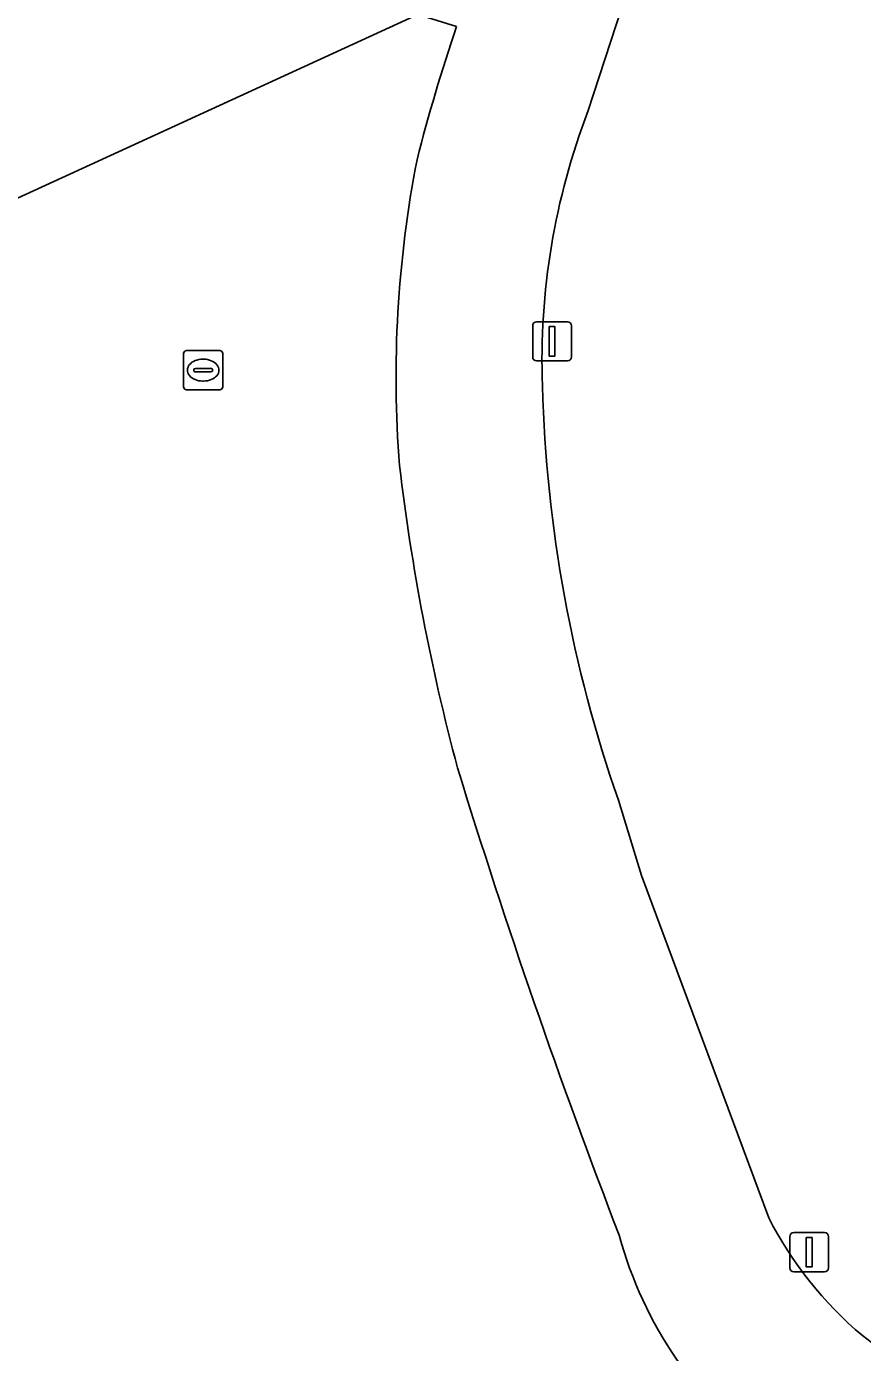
# Model space of a CAD drawing. Extents: x 161477 to 163040, y 383680 to 384871.
# Drawn here: x 161674.55 to 161695.92, y 384128.63 to 384162.52 of the extents above; entities that cross this region are included whole.
import ezdxf

# ---------------------------------------------------------------- set-up
doc = ezdxf.new("R2010")
doc.units = 0
for name, color, linetype in [('IMGEO_Fietspad_gesloten', 7, 'Continuous'), ('IMGEO_Groenvoorziening', 7, 'Continuous'), ('IMGEO_Lichtmast', 7, 'Continuous'), ('IMGEO_Rijbaan_lokaal_gesloten', 7, 'Continuous'), ('IMGEO_Rioolput', 7, 'Continuous')]:
    doc.layers.add(name, color=color, linetype=linetype)

msp = doc.modelspace()

# ---------------------------------------------------------------- linework, layer by layer
at = {"layer": 'IMGEO_Fietspad_gesloten'}
for points in [[(161688.912, 384160.374), (161690.496, 384165.234), (161690.671, 384165.312)], [(161693.525, 384132.071), (161690.269, 384140.825), (161689.681, 384142.747)]]:
    msp.add_lwpolyline(points, dxfattribs=at)
for centre, radius, start, end in [((161729.665, 384147.596), 46.577, 161.3091, 165.6788), ((161705.518, 384153.995), 17.789, 158.9849, 182.1248), ((161713.055, 384153.565), 29.055, 168.9836, 184.4708), ((161722.821, 384154.291), 35.093, 181.5607, 199.2052), ((161738.973, 384157.821), 55.271, 186.7762, 194.9349), ((161861.68, 384197.802), 184.27, 197.11378, 201.04587), ((161702.257, 384136.569), 9.823, 207.252, 229.8209), ((161699.722, 384134.347), 10.382, 195.1817, 233.9022), ((161707.588, 384144.259), 19.158, 232.4811, 245.8643)]:
    msp.add_arc(centre, radius, start, end, dxfattribs=at)
at = {"layer": 'IMGEO_Groenvoorziening'}
for points in [[(161717.198, 384155.593), (161717.584, 384167.817), (161717.547, 384171.536), (161717.185, 384174.608), (161716.3, 384175.582), (161715.148, 384175.981), (161713.664, 384175.843), (161699.069, 384169.279), (161690.671, 384165.312), (161690.496, 384165.234), (161688.912, 384160.374)], [(161685.544, 384162.522), (161684.556, 384162.833), (161669.967, 384156.145), (161671.693, 384152.357), (161669.771, 384151.481), (161658.241, 384146.241), (161658.814, 384143.9), (161665.087, 384130.873), (161670.971, 384116.452), (161673.725, 384104.607), (161675.843, 384098.688), (161677.107, 384094.567), (161677.519, 384092.473), (161677.568, 384092.242), (161677.733, 384092.37), (161678.421, 384092.947), (161680.381, 384094.674), (161680.552, 384094.831)], [(161689.681, 384142.747), (161690.269, 384140.825), (161693.525, 384132.071)]]:
    msp.add_lwpolyline(points, dxfattribs=at)
for centre, radius, start, end in [((161729.665, 384147.596), 46.577, 161.3091, 165.6788), ((161705.518, 384153.995), 17.789, 158.9849, 182.1248), ((161713.055, 384153.565), 29.055, 168.9836, 184.4708), ((161722.821, 384154.291), 35.093, 181.5607, 199.2052), ((161738.973, 384157.821), 55.271, 186.7762, 194.9349), ((161861.68, 384197.802), 184.27, 197.11378, 201.04587), ((161702.257, 384136.569), 9.823, 207.252, 229.8209), ((161699.722, 384134.347), 10.382, 195.1817, 233.9022), ((161707.588, 384144.259), 19.158, 232.4811, 245.8643)]:
    msp.add_arc(centre, radius, start, end, dxfattribs=at)
at = {"layer": 'IMGEO_Lichtmast'}
for p, q in [((161687.491, 384154.076), (161687.491, 384154.876)), ((161687.491, 384154.876), (161687.491, 384154.076)), ((161687.591, 384154.976), (161688.381, 384154.976)), ((161688.381, 384154.976), (161687.591, 384154.976)), ((161688.481, 384154.876), (161688.481, 384154.076)), ((161688.481, 384154.076), (161688.481, 384154.876)), ((161688.381, 384153.976), (161687.591, 384153.976)), ((161687.591, 384153.976), (161688.381, 384153.976)), ((161694.062, 384130.796), (161694.062, 384131.596)), ((161694.062, 384131.596), (161694.062, 384130.796)), ((161694.162, 384131.696), (161694.952, 384131.696)), ((161694.952, 384131.696), (161694.162, 384131.696)), ((161695.052, 384131.596), (161695.052, 384130.796)), ((161695.052, 384130.796), (161695.052, 384131.596)), ((161694.952, 384130.696), (161694.162, 384130.696)), ((161694.162, 384130.696), (161694.952, 384130.696))]:
    msp.add_line(p, q, dxfattribs=at)
for points in [[(161687.911, 384154.851), (161688.061, 384154.851), (161688.061, 384154.101), (161687.911, 384154.101), (161687.911, 384154.851)], [(161694.482, 384131.571), (161694.632, 384131.571), (161694.632, 384130.821), (161694.482, 384130.821), (161694.482, 384131.571)]]:
    msp.add_lwpolyline(points, dxfattribs=at)
for centre, start, end in [((161687.591, 384154.876), 90, 180), ((161687.591, 384154.876), 90, 180), ((161688.381, 384154.876), 0, 90), ((161688.381, 384154.876), 360, 90), ((161687.591, 384154.076), 180, 270), ((161687.591, 384154.076), 180, 270), ((161688.381, 384154.076), 270, 0), ((161688.381, 384154.076), 270, 0), ((161694.162, 384131.596), 90, 180), ((161694.162, 384131.596), 90, 180), ((161694.952, 384131.596), 0, 90), ((161694.952, 384131.596), 360, 90), ((161694.162, 384130.796), 180, 270), ((161694.162, 384130.796), 180, 270), ((161694.952, 384130.796), 270, 0), ((161694.952, 384130.796), 270, 0)]:
    msp.add_arc(centre, 0.1, start, end, dxfattribs=at)
at = {"layer": 'IMGEO_Rijbaan_lokaal_gesloten'}
for points in [[(161688.878, 384170.863), (161688.963, 384171.049), (161689.048, 384171.236), (161667.51, 384161.401), (161665.634, 384160.544), (161655.862, 384156.082), (161653.694, 384155.092), (161656.092, 384149.785), (161657.298, 384150.338), (161668.045, 384155.264), (161669.967, 384156.145), (161684.556, 384162.833)], [(161684.556, 384162.833), (161685.544, 384162.522)]]:
    msp.add_lwpolyline(points, dxfattribs=at)
at = {"layer": 'IMGEO_Rioolput'}
for p, q in [((161678.644, 384154.24), (161679.496, 384154.24)), ((161678.569, 384153.314), (161678.569, 384154.166)), ((161679.057, 384154.02), (161679.082, 384154.02)), ((161679.57, 384154.166), (161679.57, 384153.314)), ((161678.828, 384153.734), (161678.828, 384153.746)), ((161679.266, 384153.697), (161678.868, 384153.697)), ((161678.871, 384153.783), (161679.269, 384153.783)), ((161679.312, 384153.746), (161679.312, 384153.734)), ((161679.496, 384153.24), (161678.644, 384153.24)), ((161679.08, 384153.46), (161679.055, 384153.46))]:
    msp.add_line(p, q, dxfattribs=at)
for points in [[(161678.644, 384154.24), (161679.496, 384154.24)], [(161678.569, 384153.314), (161678.569, 384154.166)], [(161679.57, 384154.166), (161679.57, 384153.314)], [(161679.496, 384153.24), (161678.644, 384153.24)]]:
    msp.add_lwpolyline(points, dxfattribs=at)
for centre, radius, start, end in [((161678.646, 384154.164), 0.0765, 91.552, 178.448), ((161678.646, 384154.164), 0.0765, 91.552, 178.448), ((161679.494, 384154.164), 0.0765, 1.552, 88.448), ((161679.494, 384154.164), 0.0765, 1.552, 88.448), ((161678.868, 384153.743), 0.0403, 85.8775, 175.7526), ((161678.865, 384153.733), 0.0366, 178.938, 274.7102), ((161679.269, 384153.74), 0.043, 264.8664, 352.4533), ((161679.273, 384153.745), 0.0386, 1.7309, 96.639), ((161678.646, 384153.316), 0.0765, 181.552, 268.448), ((161678.646, 384153.316), 0.0765, 181.552, 268.448), ((161679.494, 384153.316), 0.0765, 271.552, 358.448), ((161679.494, 384153.316), 0.0765, 271.552, 358.448)]:
    msp.add_arc(centre, radius, start, end, dxfattribs=at)
for centre, major_axis, ratio, start_param, end_param in [((161679.056, 384153.74), (-0.387, 0.002), 0.722429, 4.712389, 7.853982), ((161679.081, 384153.74), (-0.39, 0.002), 0.717154, 1.570796, 4.712389)]:
    msp.add_ellipse(centre, major_axis=major_axis, ratio=ratio, start_param=start_param, end_param=end_param, dxfattribs=at)

doc.saveas('drawing.dxf')
